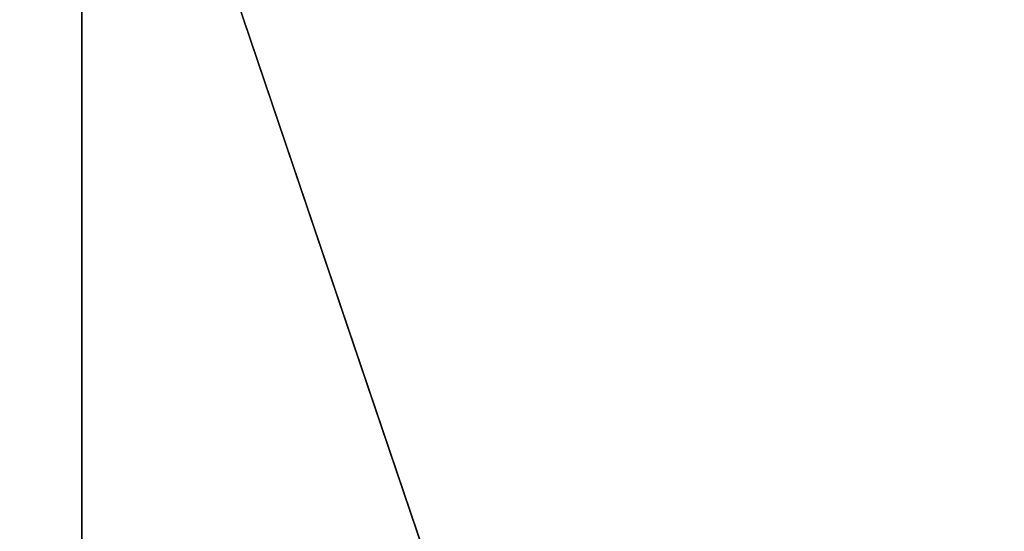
# Model space of a CAD drawing. Header units: millimetres. Extents: x -125 to 171, y -35 to 1363.
# Tile 480 of 656: x -57.2293 to -57.1299, y 1225.6001 to 1225.6517. Entities that reach past the tile are written whole.
import ezdxf

# ---------------------------------------------------------------- set-up
doc = ezdxf.new("R2010")
doc.units = ezdxf.units.MM
doc.header["$LTSCALE"] = 65.185185
for name, color, linetype in [('2448', 7, 'CONTINUOUS'), ('2449', 7, 'CONTINUOUS'), ('2576', 7, 'CONTINUOUS'), ('2595', 7, 'CONTINUOUS')]:
    doc.layers.add(name, color=color, linetype=linetype)

msp = doc.modelspace()

# ---------------------------------------------------------------- linework, layer by layer
at = {"layer": '2448', "linetype": 'CONTINUOUS'}
for points in [[(-58.437149, 1225.7, 363.946565), (-58.437152, 1223.2, 363.946565), (-57.222989, 1223.2, 363.714943), (-58.437149, 1225.7, 363.946565)], [(-57.223034, 1225.7, 363.714967), (-58.437149, 1225.7, 363.946565), (-57.222989, 1223.2, 363.714943), (-57.223034, 1225.7, 363.714967)], [(-56.376832, 1225.7, 362.813853), (-57.223034, 1225.7, 363.714967), (-56.376854, 1223.2, 362.8139), (-56.376832, 1225.7, 362.813853)], [(-57.223034, 1225.7, 363.714967), (-57.222989, 1223.2, 363.714943), (-56.376854, 1223.2, 362.8139), (-57.223034, 1225.7, 363.714967)]]:
    msp.add_3dface(points, dxfattribs=at)
at = {"layer": '2449', "linetype": 'CONTINUOUS'}
for points in [[(-57.935859, 1225.7, 359.978101), (-56.81741, 1225.7, 360.504396), (-57.935856, 1223.2, 359.978102), (-57.935859, 1225.7, 359.978101)], [(-56.81741, 1225.7, 360.504396), (-56.81741, 1223.2, 360.504396), (-57.935856, 1223.2, 359.978102), (-56.81741, 1225.7, 360.504396)]]:
    msp.add_3dface(points, dxfattribs=at)
at = {"layer": '2576', "linetype": 'CONTINUOUS'}
for points in [[(-57.035698, 1225.7, 341.43886), (-57.417664, 1225.7, 340.263268), (-57.035698, 1223.2, 341.43886), (-57.035698, 1225.7, 341.43886)], [(-57.417664, 1225.7, 340.263268), (-57.035723, 1225.7, 339.087754), (-57.417664, 1223.2, 340.263271), (-57.417664, 1225.7, 340.263268)], [(-57.417664, 1225.7, 340.263268), (-57.417664, 1223.2, 340.263271), (-57.035698, 1223.2, 341.43886), (-57.417664, 1225.7, 340.263268)], [(-57.035723, 1225.7, 339.087754), (-57.035693, 1223.2, 339.087712), (-57.417664, 1223.2, 340.263271), (-57.035723, 1225.7, 339.087754)]]:
    msp.add_3dface(points, dxfattribs=at)
at = {"layer": '2595', "linetype": 'CONTINUOUS'}
for points in [[(-57.035723, 1225.7, 260.912246), (-57.417664, 1225.7, 259.736732), (-57.035693, 1223.2, 260.912288), (-57.035723, 1225.7, 260.912246)], [(-57.417664, 1225.7, 259.736732), (-57.035698, 1225.7, 258.56114), (-57.417664, 1223.2, 259.736729), (-57.417664, 1225.7, 259.736732)], [(-57.417664, 1225.7, 259.736732), (-57.417664, 1223.2, 259.736729), (-57.035693, 1223.2, 260.912288), (-57.417664, 1225.7, 259.736732)], [(-57.035698, 1225.7, 258.56114), (-57.035698, 1223.2, 258.56114), (-57.417664, 1223.2, 259.736729), (-57.035698, 1225.7, 258.56114)]]:
    msp.add_3dface(points, dxfattribs=at)

doc.saveas('drawing.dxf')
